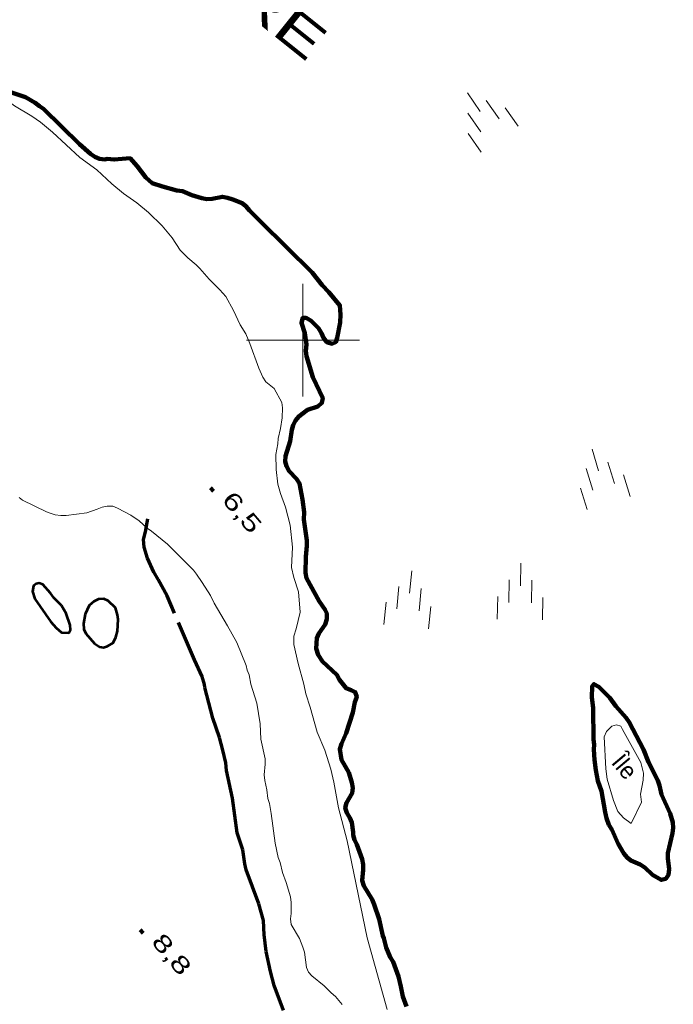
# Model space of a CAD drawing. Extents: x 386081 to 389416, y 5130568 to 5134082.
# Drawn here: x 387949.8 to 388065.6, y 5132882.2 to 5133056.8 of the extents above; entities that cross this region are included whole.
import ezdxf

# ---------------------------------------------------------------- set-up
doc = ezdxf.new("R2010")
doc.units = 0
doc.header["$LTSCALE"] = 1.2
doc.linetypes.add('DASH_DOUBLE_DOT', pattern=[9.2, 5, -1.2, 0.3, -1.2, 0.3, -1.2])
doc.linetypes.add('LONG_DASHED', pattern=[7.5, 6, -1.5])
for name, color, linetype, lineweight in [('1', 7, 'Continuous', 53), ('2', 7, 'Continuous', 13), ('22', 7, 'Continuous', 13), ('3', 7, 'Continuous', 140), ('4', 7, 'DASH_DOUBLE_DOT', 53), ('6', 7, 'Continuous', 13), ('61', 7, 'Continuous', 13)]:
    doc.layers.add(name, color=color, linetype=linetype, lineweight=lineweight)
doc.layers.add('8', color=7, linetype='Continuous')

msp = doc.modelspace()

# ---------------------------------------------------------------- linework, layer by layer
at = {"layer": '1'}
for points in [[(387957.22, 5132952.94), (387955.82, 5132954.34), (387955.27, 5132955.13), (387953.87, 5132956.66), (387953.26, 5132956.9), (387952.71, 5132956.83), (387952.22, 5132956.47), (387952.04, 5132955.43), (387952.47, 5132954.15), (387955.33, 5132950.06), (387956.24, 5132949.03), (387957.22, 5132948.18), (387958.49, 5132948.12), (387958.8, 5132948.67), (387958.74, 5132949.46), (387958.01, 5132951.54)], [(387961.42, 5132951.43), (387961.11, 5132949.78), (387961.17, 5132948.74), (387961.54, 5132948.01), (387963.06, 5132946.24), (387963.91, 5132945.63), (387964.64, 5132945.51), (387965.37, 5132945.76), (387966.35, 5132946.37), (387966.84, 5132947.35), (387967.14, 5132948.39), (387967.26, 5132950.47), (387967.14, 5132951.32), (387966.78, 5132952.54), (387965.5, 5132953.82), (387964.71, 5132954.12), (387963.79, 5132954.06), (387962.94, 5132953.69), (387962.09, 5132952.96)]]:
    msp.add_lwpolyline(points, close=True, dxfattribs=at)
at = {"layer": '2'}
for points in [[(387960.48, 5133032.39), (387955.6, 5133036.91), (387953.46, 5133038.68), (387951.93, 5133039.72), (387948.88, 5133041.55), (387944.54, 5133044.79), (387941.42, 5133046.56), (387939.28, 5133048.21), (387937.64, 5133049.25), (387936.9, 5133049.62), (387934.52, 5133050.53), (387929.32, 5133052.79), (387927.86, 5133053.64), (387920.22, 5133057.12)], [(388014.94, 5132881.34), (388011.41, 5132894.06), (388007.81, 5132911.25), (388006.29, 5132917.06), (388005.5, 5132921.65), (388004.95, 5132923.92), (388003.85, 5132927.34), (388002.51, 5132930.52), (388001.29, 5132934.92), (388000.5, 5132937.31), (388000.14, 5132939.02), (387999.16, 5132942.69), (387998.37, 5132946.06), (387998.37, 5132947.53), (387998.8, 5132948.82), (387999.53, 5132951.76), (387999.23, 5132955.37), (387998.37, 5132957.94), (387997.95, 5132959.71), (387998.13, 5132963.33), (387997.71, 5132967.19), (387996.91, 5132970.43), (387996, 5132972.81), (387995.76, 5132973.67), (387995.57, 5132974.47), (387995.27, 5132977.1), (387995.21, 5132979.73), (387995.52, 5132981.63), (387995.58, 5132982.55), (387996, 5132984.33), (387996.31, 5132986.23), (387996.37, 5132988), (387996.25, 5132988.98), (387994.91, 5132991.43), (387993.44, 5132992.65), (387992.9, 5132993.45), (387992.16, 5132995.04), (387990.58, 5132999.44), (387989.85, 5133001.16), (387988.87, 5133002.75), (387987.71, 5133005.25), (387986.31, 5133007.76), (387985.27, 5133008.92), (387983.38, 5133010.82), (387981.73, 5133012.71), (387981.06, 5133013.38), (387979.59, 5133014.6), (387978.25, 5133015.95), (387976.79, 5133018.15), (387975.02, 5133020.29), (387972.63, 5133022.67), (387970.56, 5133024.38), (387968.18, 5133026.03), (387966.1, 5133027.74), (387963.48, 5133030.25), (387960.48, 5133032.39)], [(387949.69, 5132972.14), (387950.3, 5132971.65), (387954.57, 5132969.59), (387955.36, 5132969.28), (387956.09, 5132969.04), (387957.07, 5132968.92), (387958.05, 5132968.92), (387961.71, 5132969.42), (387963.54, 5132970.04), (387964.39, 5132970.41), (387965.3, 5132970.6), (387966.28, 5132970.6), (387967.13, 5132970.23), (387969.51, 5132968.96), (387970.97, 5132967.98), (387972.38, 5132966.7), (387973.17, 5132966.16), (387975.97, 5132963.84), (387980.6, 5132959.21), (387981.15, 5132958.53), (387982.13, 5132957.07), (387983.59, 5132954.75), (387984.26, 5132953.35), (387986.64, 5132949.38), (387988.28, 5132946.39), (387989.92, 5132942.3), (387990.11, 5132941.5), (387990.47, 5132940.65), (387990.78, 5132939), (387991.81, 5132935.64), (387992.42, 5132931.97), (387992.54, 5132929.28), (387993.33, 5132925.8), (387993.33, 5132924.82), (387993.15, 5132922.93), (387993.27, 5132921.95), (387993.57, 5132920.3), (387993.75, 5132918.77), (387994.06, 5132917.85), (387994.36, 5132916.08), (387995.09, 5132910.83), (387995.58, 5132908.26), (387995.94, 5132907.41), (387996.37, 5132905.64), (387997.04, 5132903.86), (387997.77, 5132901.3), (387997.89, 5132900.32), (387997.89, 5132898.37), (387997.77, 5132897.39), (387997.89, 5132896.41), (387999.41, 5132893.91), (387999.96, 5132892.38), (388000.26, 5132891.47), (388000.63, 5132888.78), (388000.99, 5132887.92), (388001.6, 5132887.31), (388003.73, 5132885.55), (388005.01, 5132884.27), (388005.74, 5132883.66), (388006.96, 5132882.2)]]:
    msp.add_lwpolyline(points, dxfattribs=at)
msp.add_lwpolyline([(388056.82, 5132915.32), (388055.8, 5132916.46), (388055.04, 5132918.4), (388053.91, 5132922.16), (388053.7, 5132924.01), (388053.39, 5132929.69), (388053.81, 5132930.65), (388054.74, 5132931.58), (388055.59, 5132931.83), (388056.32, 5132931.55), (388056.66, 5132931), (388059.87, 5132925.12), (388060.36, 5132923.26), (388060.31, 5132922.01), (388059.83, 5132919.51), (388060.01, 5132918.08), (388058.2, 5132914.33)], close=True, dxfattribs=at)
at = {"layer": '22', "linetype": 'LONG_DASHED', "lineweight": 70}
msp.add_lwpolyline([(387996.54, 5132881.12), (387994.9, 5132885.57), (387994.23, 5132888.08), (387993.5, 5132891.62), (387993.14, 5132894.55), (387993.01, 5132897.13), (387992.16, 5132900.06), (387989.92, 5132906.08), (387989.68, 5132907.18), (387989.32, 5132909.62), (387988.34, 5132912.68), (387987.49, 5132918.79), (387986.45, 5132923.73), (387986.33, 5132925.08), (387985.79, 5132927.34), (387985.18, 5132929.53), (387984.02, 5132933.01), (387982.63, 5132938.43), (387982.57, 5132938.98), (387982.14, 5132940.39), (387980.8, 5132943.32), (387975.93, 5132954.67), (387974.35, 5132957.6), (387973.56, 5132958.88), (387972.45, 5132961.34), (387971.85, 5132963.29), (387971.72, 5132964.65), (387972.07, 5132966.02), (387972.48, 5132968.32)], dxfattribs=at)
at = {"layer": '3'}
for p, q in [((387983.64, 5132973.83), (387984.15, 5132973.22)), ((387971.16, 5132895.46), (387971.67, 5132894.85))]:
    msp.add_line(p, q, dxfattribs=at)
at = {"layer": '4', "linetype": 'Continuous', "lineweight": 90}
for points in [[(388008.11, 5132923.34), (388006.83, 5132925.6), (388006.53, 5132927.5), (388006.83, 5132928.42), (388007.63, 5132930.32), (388008.85, 5132934), (388009.22, 5132935.84), (388009.52, 5132936.76), (388009.28, 5132937.62), (388008.54, 5132937.98), (388007.63, 5132938.28), (388006.47, 5132939.81), (388005.98, 5132940.67), (388003.48, 5132943.05), (388002.69, 5132944.21), (388002.33, 5132945.34), (388002.44, 5132947.16), (388002.81, 5132948.02), (388003.91, 5132949.62), (388004.21, 5132950.54), (388004.21, 5132951.52), (388003.91, 5132952.19), (388002.87, 5132953.72), (388000.61, 5132957.82), (388000.43, 5132958.74), (388000.49, 5132961.62), (388000.68, 5132963.52), (388000.68, 5132964.5), (388000.13, 5132968.23), (388000.19, 5132969.52), (387999.89, 5132971.78), (387999.4, 5132974.6), (387998.85, 5132975.4), (387997.57, 5132976.8), (387997.08, 5132977.66), (387996.83, 5132978.51), (387996.9, 5132979.43), (387997.75, 5132982.13), (387998, 5132984.09), (387998.24, 5132984.95), (387998.67, 5132985.75), (387999.28, 5132986.49), (388000.81, 5132987.66), (388002.64, 5132988.27), (388003.37, 5132988.89), (388003.5, 5132989.75), (388001.73, 5132993.48), (388000.63, 5132997.15), (388000.51, 5132998.13), (388000.63, 5132999.24), (388000.33, 5133001.26), (387999.72, 5133003.09), (387999.96, 5133003.95), (388000.57, 5133003.95), (388001.43, 5133003.47), (388002.77, 5133002.12), (388003.26, 5133001.26), (388003.62, 5133000.41), (388004.23, 5132999.67), (388005.15, 5132999.37), (388005.82, 5132999.68), (388006.07, 5133000.41), (388006.62, 5133003.17), (388006.68, 5133004.58), (388006.56, 5133006.17), (388004.6, 5133008.52), (388003.38, 5133009.74), (388001.61, 5133012.01), (387992.51, 5133020.99), (387990.5, 5133023.01), (387989.89, 5133023.75), (387989.21, 5133024.3), (387987.56, 5133024.97), (387986.65, 5133025.27), (387985.73, 5133025.45), (387983.9, 5133025.08), (387982.98, 5133025.02), (387982.07, 5133025.2), (387980.29, 5133025.74), (387978.64, 5133026.42), (387977.67, 5133026.54), (387975.1, 5133027.26), (387973.27, 5133027.87), (387972.17, 5133028.85), (387970.64, 5133030.87), (387969.36, 5133032.28), (387966.55, 5133032.03), (387965.32, 5133032.15), (387964.9, 5133032.08), (387963.92, 5133032.2), (387963.12, 5133032.51), (387962.33, 5133033.06), (387960.37, 5133034.77), (387954.02, 5133041.01), (387953.28, 5133041.5), (387952.55, 5133042.11), (387950.84, 5133043.09), (387947.29, 5133044.31)], [(388018.35, 5132881.86), (388017.68, 5132883.63), (388017.37, 5132885.41), (388016.94, 5132887.18), (388015.97, 5132889.75), (388015.48, 5132890.6), (388014.75, 5132892.32), (388014.32, 5132893.97), (388014.14, 5132894.39), (388013.53, 5132897.33), (388012.62, 5132899.96), (388012.25, 5132900.82), (388010.79, 5132903.26), (388010.48, 5132904.18), (388010.67, 5132906.08), (388010.67, 5132907.06), (388010.48, 5132907.98), (388009.57, 5132910.61), (388009.14, 5132911.4), (388008.9, 5132912.26), (388008.9, 5132912.75), (388008.66, 5132914.46), (388008.29, 5132915.32), (388007.8, 5132916.17), (388007.5, 5132917.09), (388007.74, 5132917.95), (388008.72, 5132919.67), (388008.84, 5132920.65), (388008.66, 5132921.57), (388008.11, 5132923.34)]]:
    msp.add_lwpolyline(points, dxfattribs=at)
msp.add_lwpolyline([(388054.23, 5132914.07), (388054.72, 5132913.22), (388055.88, 5132910.71), (388056.85, 5132909), (388057.46, 5132908.27), (388058.13, 5132907.72), (388059.78, 5132907.05), (388060.57, 5132906.5), (388061.97, 5132905.22), (388063.5, 5132904.31), (388064.29, 5132904.5), (388064.78, 5132905.23), (388064.9, 5132906.21), (388064.66, 5132908.17), (388064.66, 5132909.03), (388065.51, 5132912.58), (388065.64, 5132913.56), (388065.58, 5132914.48), (388065.09, 5132916.07), (388063.57, 5132919.43), (388063.2, 5132921.02), (388062.9, 5132921.94), (388061.25, 5132925.18), (388060.34, 5132927.44), (388057.84, 5132932.27), (388057.29, 5132933.06), (388055.46, 5132935.13), (388054.37, 5132936.6), (388052.42, 5132938.55), (388051.56, 5132939.04), (388051.26, 5132938.61), (388051.2, 5132936.71), (388051.44, 5132934.75), (388051.5, 5132929.18), (388051.62, 5132928.33), (388051.56, 5132927.41), (388051.68, 5132925.57), (388051.92, 5132923.74), (388052.29, 5132921.9), (388052.9, 5132920.07), (388053.56, 5132916.33), (388053.81, 5132915.23)], close=True, dxfattribs=at)
at = {"layer": '6'}
for p, q in [((388031.42, 5133040.57), (388029.15, 5133043.86)), ((388034.78, 5133039.27), (388032.5, 5133042.53)), ((388031.5, 5133036.98), (388029.21, 5133040.26)), ((388038.13, 5133037.94), (388035.85, 5133041.2)), ((388031.56, 5133033.37), (388029.29, 5133036.67)), ((388052.41, 5132976.86), (388051.25, 5132980.69)), ((388051.39, 5132973.41), (388050.21, 5132977.24)), ((388055.21, 5132974.59), (388054.03, 5132978.4)), ((388057.99, 5132972.31), (388056.82, 5132976.11)), ((388050.35, 5132969.96), (388049.18, 5132973.79)), ((388038.54, 5132956.48), (388038.63, 5132960.48)), ((388018.88, 5132955.16), (388019.29, 5132959.14)), ((388016.61, 5132952.38), (388016.99, 5132956.36)), ((388036.5, 5132953.52), (388036.56, 5132957.52)), ((388040.5, 5132953.46), (388040.56, 5132957.44)), ((388020.59, 5132951.99), (388020.97, 5132955.96)), ((388034.44, 5132950.56), (388034.52, 5132954.56)), ((388042.44, 5132950.42), (388042.5, 5132954.4)), ((388014.31, 5132949.6), (388014.72, 5132953.58)), ((388022.27, 5132948.81), (388022.66, 5132952.77))]:
    msp.add_line(p, q, dxfattribs=at)
at = {"layer": '61'}
for p, q in [((388000, 5132990), (388000, 5133010)), ((387990, 5133000), (388010, 5133000))]:
    msp.add_line(p, q, dxfattribs=at)

# ---------------------------------------------------------------- texts
at = {"layer": '3', "width": 1.45}
for s, p in [('6,5    ', (387985.47, 5132971.61)), ('8,8    ', (387972.99, 5132893.24))]:
    msp.add_text(s, height=3, rotation=310.294, dxfattribs=at).set_placement(p)
at = {"layer": '4', "width": 1.45}
msp.add_text('RIVIÈRE', height=6.5, rotation=321.29, dxfattribs=at).set_placement((387961.45, 5133080.76))
at = {"layer": '8'}
msp.add_text('Île', height=3, rotation=310.03, dxfattribs=at).set_placement((388054.5, 5132925.05))

doc.saveas('drawing.dxf')
